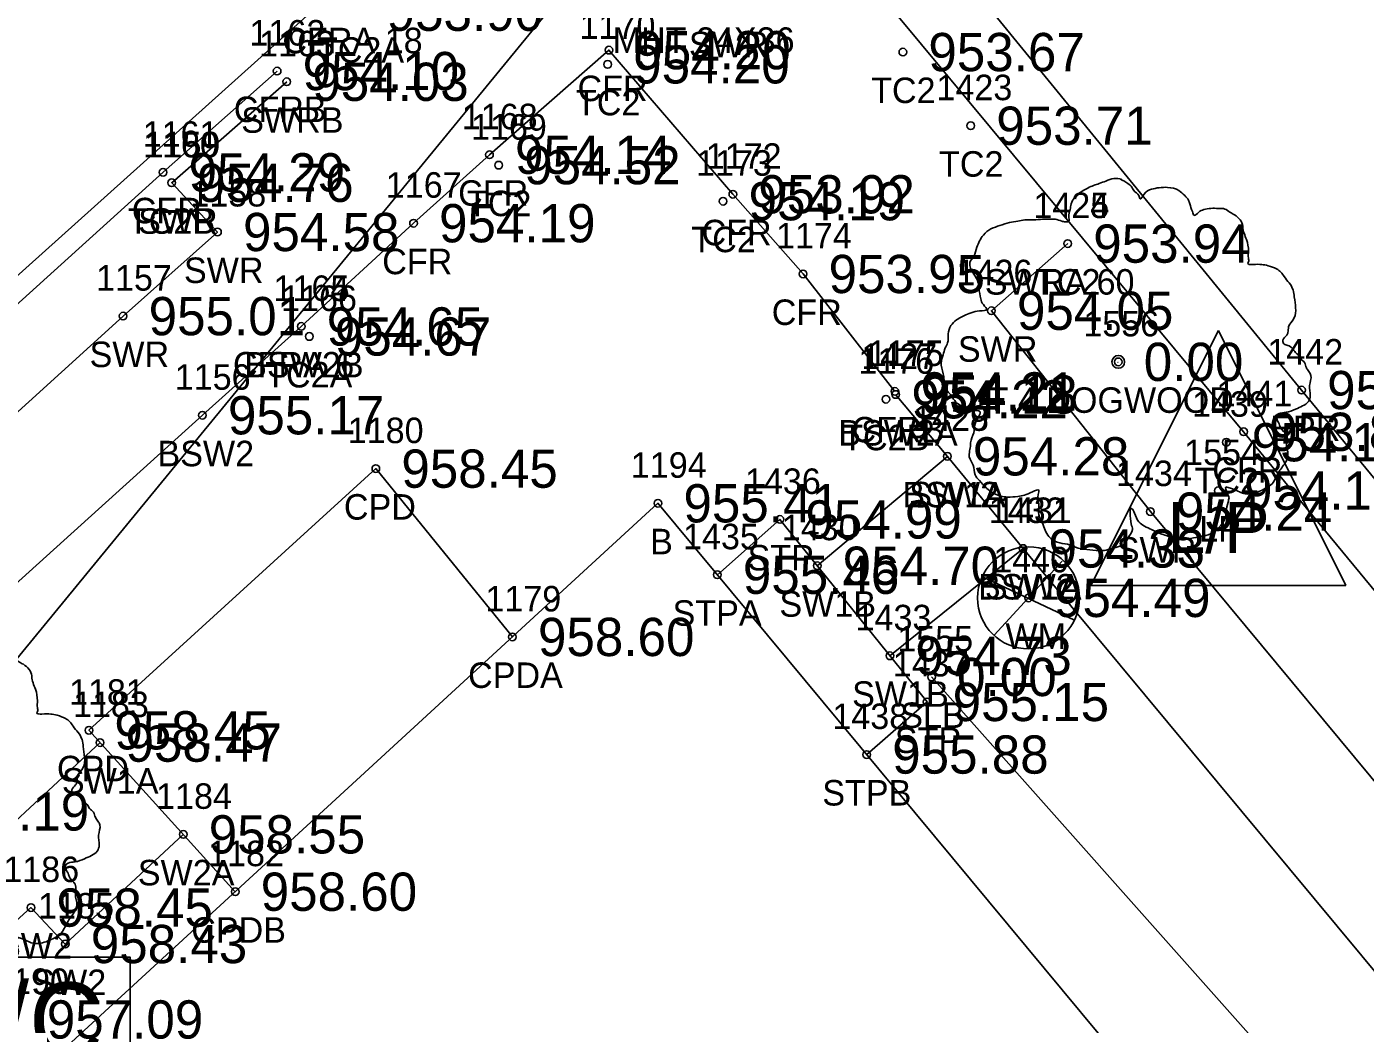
# Model space of a CAD drawing. Extents: x 1575382 to 1578175, y 1099175 to 1101955.
# Drawn here: x 1576383.7 to 1576436.2, y 1099534.1 to 1099573.3 of the extents above; entities that cross this region are included whole.
import ezdxf

# ---------------------------------------------------------------- set-up
doc = ezdxf.new("R2010")
doc.units = 0
for name, color, linetype in [('RD_EX_Bldg', 7, 'Continuous'), ('RD_EX_Bldg_txCode', 7, 'Continuous'), ('RD_EX_BldgApp', 7, 'Continuous'), ('RD_EX_BldgApp_txCode', 7, 'Continuous'), ('RD_EX_Conc', 7, 'Continuous'), ('RD_EX_Conc_txCode', 7, 'Continuous'), ('RD_EX_DR_Pipe', 7, 'Continuous'), ('RD_EX_Road', 7, 'Continuous'), ('RD_EX_Road_txCode', 7, 'Continuous'), ('RD_EX_TX_Bldg_ELEV', 7, 'Continuous'), ('RD_EX_TX_BldgApp_ELEV', 7, 'Continuous'), ('RD_EX_TX_Conc_ELEV', 7, 'Continuous'), ('RD_EX_TX_Road_ELEV', 7, 'Continuous'), ('RD_EX_TX_UT_ELEV', 7, 'Continuous'), ('RD_EX_TX_VEG_ELEV', 7, 'Continuous'), ('RD_EX_UT', 7, 'Continuous'), ('RD_EX_UT_txCode', 7, 'Continuous'), ('RD_EX_VEG', 7, 'Continuous'), ('RD_EX_VEG_txCode', 7, 'Continuous'), ('RD_HC_Data', 7, 'Continuous'), ('RD_SMD_Locator', 7, 'Continuous')]:
    doc.layers.add(name, color=color, linetype=linetype)

msp = doc.modelspace()

# ---------------------------------------------------------------- linework, layer by layer
at = {"layer": 'RD_EX_Bldg'}
msp.add_lwpolyline([(1576370.236, 1099519.441), (1576408.464, 1099554.564), (1576474.835, 1099474.683), (1576436.607, 1099439.56), (1576370.236, 1099519.441)], dxfattribs=at)
at = {"layer": 'RD_EX_BldgApp'}
msp.add_lwpolyline([(1576378.763, 1099531.771), (1576378.763, 1099536.771), (1576387.763, 1099536.771), (1576387.763, 1099531.771)], close=True, dxfattribs=at)
at = {"layer": 'RD_EX_Conc'}
for p, q in [((1576419.814, 1099556.405), (1576414.709, 1099552.116)), ((1576422.781, 1099552.791), (1576417.559, 1099548.583)), ((1576386.586, 1099545.179), (1576375.696, 1099535.084))]:
    msp.add_line(p, q, dxfattribs=at)
for points in [[(1576396.555, 1099574.211), (1576400.936, 1099578.265), (1576405.401, 1099581.448), (1576408.355, 1099582.386), (1576411.098, 1099581.536), (1576412.484, 1099580.157), (1576412.484, 1099580.157), (1576431.432, 1099557.367), (1576462.577, 1099519.628), (1576495.36, 1099480.143), (1576526.299, 1099442.62), (1576558.034, 1099404.431)], [(1576394.475, 1099561.498), (1576398.879, 1099565.547), (1576401.858, 1099568.231), (1576406.54, 1099572.333), (1576411.401, 1099566.681), (1576414.155, 1099563.556), (1576417.757, 1099558.95)], [(1576365.744, 1099546.452), (1576389.058, 1099567.543), (1576393.531, 1099571.514)], [(1576367.848, 1099544.074), (1576387.491, 1099561.904), (1576391.192, 1099565.202), (1576389.395, 1099567.132), (1576393.909, 1099571.093)], [(1576424.533, 1099564.747), (1576421.542, 1099562.114), (1576427.773, 1099554.238), (1576491.404, 1099477.631), (1576522.921, 1099439.594), (1576554.463, 1099401.183)], [(1576371.157, 1099540.455), (1576390.601, 1099558.016), (1576394.475, 1099561.498)], [(1576417.786, 1099558.83), (1576419.814, 1099556.405), (1576422.781, 1099552.791), (1576443.67, 1099527.669), (1576447.395, 1099523.041), (1576450.38, 1099519.359), (1576454.576, 1099514.356), (1576470.777, 1099494.842), (1576474.004, 1099490.994), (1576488.019, 1099473.929), (1576497.437, 1099462.536), (1576500.625, 1099458.759), (1576516.675, 1099439.273), (1576520.688, 1099434.463), (1576523.681, 1099430.77), (1576527.926, 1099425.882), (1576541.663, 1099409.22), (1576544.521, 1099405.702), (1576551.21, 1099397.688)], [(1576402.759, 1099549.323), (1576397.401, 1099555.923), (1576386.148, 1099545.662), (1576391.886, 1099539.333)], [(1576410.793, 1099551.761), (1576413.245, 1099553.93), (1576419.02, 1099546.773), (1576416.65, 1099544.712)], [(1576389.847, 1099541.582), (1576385.223, 1099537.281), (1576383.878, 1099538.711), (1576376.51, 1099532.017)]]:
    msp.add_lwpolyline(points, dxfattribs=at)
at = {"layer": 'RD_EX_DR_Pipe'}
msp.add_lwpolyline([(1576364.841, 1099525.95), (1576408.84, 1099579.579), (1576408.84, 1099579.579), (1576384.131, 1099602.876), (1576384.131, 1099602.876), (1576335.971, 1099659.822), (1576335.971, 1099659.822), (1576168.711, 1099756.104)], dxfattribs=at)
at = {"layer": 'RD_EX_Road'}
msp.add_lwpolyline([(1576365.091, 1099547.103), (1576400.456, 1099578.873), (1576404.992, 1099582.283), (1576408.268, 1099583.268), (1576411.469, 1099582.29), (1576413.119, 1099580.849), (1576414.82, 1099582.112), (1576433.704, 1099559.004), (1576464.951, 1099521.111), (1576497.797, 1099481.911), (1576528.729, 1099444.459), (1576560.009, 1099406.61)], dxfattribs=at)
at = {"layer": 'RD_EX_UT'}
for p, q in [((1576425.445, 1099551.337), (1576430.445, 1099561.337)), ((1576430.445, 1099561.337), (1576435.445, 1099551.337)), ((1576421.646, 1099549.396), (1576424.314, 1099552.293)), ((1576421.165, 1099551.691), (1576424.796, 1099549.979)), ((1576425.445, 1099551.337), (1576435.445, 1099551.337))]:
    msp.add_line(p, q, dxfattribs=at)
msp.add_circle((1576422.998, 1099550.854), 2, dxfattribs=at)
at = {"layer": 'RD_EX_VEG'}
msp.add_line((1576437.686, 1099526.954), (1576419.195, 1099547.753), dxfattribs=at)
for centre, radius in [((1576426.515, 1099560.11), 0.25), ((1576426.502, 1099560.091), 0.0001)]:
    msp.add_circle(centre, radius, dxfattribs=at)
for points in [[(1576426.647, 1099567.277), (1576426.347, 1099567.302), (1576426.022, 1099567.202), (1576425.772, 1099567.102), (1576425.547, 1099567.027), (1576425.322, 1099566.927), (1576425.022, 1099566.753), (1576424.798, 1099566.553), (1576424.673, 1099566.303), (1576424.623, 1099566.078), (1576424.573, 1099565.803), (1576424.573, 1099565.628), (1576424.448, 1099565.603), (1576424.298, 1099565.628), (1576424.048, 1099565.703), (1576423.798, 1099565.703), (1576423.548, 1099565.703), (1576423.198, 1099565.678), (1576422.848, 1099565.678), (1576422.574, 1099565.628), (1576422.249, 1099565.578), (1576421.874, 1099565.453), (1576421.524, 1099565.328), (1576421.224, 1099565.078), (1576420.974, 1099564.603), (1576420.849, 1099564.254), (1576420.699, 1099564.004), (1576420.849, 1099563.554), (1576421.024, 1099563.204), (1576421.049, 1099563.004), (1576421.124, 1099562.579), (1576421.224, 1099562.354), (1576421.349, 1099562.154), (1576421.274, 1099562.13), (1576420.899, 1099562.08), (1576420.599, 1099561.98), (1576420.175, 1099561.755), (1576419.95, 1099561.53), (1576419.85, 1099561.205), (1576419.825, 1099560.855), (1576419.725, 1099560.655), (1576419.65, 1099560.38), (1576419.625, 1099560.305), (1576419.575, 1099559.98), (1576419.675, 1099559.531), (1576419.7, 1099559.181), (1576419.825, 1099558.956), (1576419.975, 1099558.781), (1576420.15, 1099558.531), (1576420.549, 1099558.306), (1576420.874, 1099558.206), (1576421.074, 1099558.181), (1576420.899, 1099557.681), (1576420.849, 1099557.332), (1576420.724, 1099556.932), (1576420.724, 1099556.857), (1576420.674, 1099556.382), (1576420.824, 1099556.057), (1576420.899, 1099555.682), (1576421.074, 1099555.457), (1576421.349, 1099555.158), (1576421.674, 1099554.933), (1576422.174, 1099554.808), (1576422.574, 1099554.833), (1576423.148, 1099555.008), (1576423.398, 1099555.083), (1576423.373, 1099554.908), (1576423.398, 1099554.533), (1576423.398, 1099554.108), (1576423.548, 1099553.783), (1576423.648, 1099553.508), (1576423.798, 1099553.258), (1576424.123, 1099553.034), (1576424.523, 1099552.959), (1576424.947, 1099552.809), (1576425.397, 1099552.734), (1576425.897, 1099552.709), (1576426.497, 1099552.859), (1576426.772, 1099552.984), (1576426.872, 1099553.158), (1576427.072, 1099553.533), (1576427.022, 1099553.758), (1576427.047, 1099554.358), (1576427.146, 1099554.183), (1576427.321, 1099553.833), (1576427.821, 1099553.533), (1576428.221, 1099553.358), (1576428.696, 1099553.208), (1576428.996, 1099553.133), (1576429.47, 1099553.208), (1576429.845, 1099553.283), (1576430.22, 1099553.408), (1576430.52, 1099553.683), (1576430.695, 1099553.958), (1576430.745, 1099554.233), (1576430.82, 1099554.608), (1576430.87, 1099554.783)], [(1576430.87, 1099554.783), (1576430.795, 1099554.958), (1576430.745, 1099555.208), (1576430.82, 1099555.183), (1576430.995, 1099555.133), (1576431.27, 1099555.008), (1576431.495, 1099554.933), (1576431.819, 1099554.958), (1576432.094, 1099555.058), (1576432.544, 1099555.333), (1576432.819, 1099555.807), (1576433.094, 1099556.207), (1576433.169, 1099556.532), (1576433.119, 1099556.757), (1576433.094, 1099557.257), (1576432.894, 1099557.507), (1576432.844, 1099557.631), (1576432.744, 1099558.031), (1576432.819, 1099558.081), (1576433.094, 1099558.131), (1576433.469, 1099558.256), (1576433.744, 1099558.381), (1576433.969, 1099558.556), (1576434.043, 1099558.781), (1576434.019, 1099559.181), (1576434.068, 1099559.581), (1576433.994, 1099559.731), (1576433.894, 1099559.88), (1576433.819, 1099560.08), (1576433.669, 1099560.23), (1576433.569, 1099560.38), (1576433.469, 1099560.48), (1576433.344, 1099560.63), (1576433.169, 1099560.755), (1576433.019, 1099560.805), (1576432.969, 1099560.955), (1576433.119, 1099561.155), (1576433.169, 1099561.255), (1576433.194, 1099561.48), (1576433.419, 1099561.83), (1576433.469, 1099562.229), (1576433.419, 1099562.654), (1576433.369, 1099562.929), (1576433.219, 1099563.204), (1576433.019, 1099563.454), (1576432.894, 1099563.629), (1576432.719, 1099563.754), (1576432.394, 1099563.879), (1576432.144, 1099563.929), (1576431.794, 1099563.929), (1576431.595, 1099563.979), (1576431.62, 1099564.029), (1576431.62, 1099564.179), (1576431.62, 1099564.454), (1576431.545, 1099564.903), (1576431.395, 1099565.403), (1576431.395, 1099565.428), (1576431.295, 1099565.678), (1576431.07, 1099565.878), (1576430.895, 1099565.978), (1576430.695, 1099566.103), (1576430.445, 1099566.128), (1576430.145, 1099566.128), (1576429.87, 1099566.078), (1576429.67, 1099565.978), (1576429.495, 1099565.853), (1576429.42, 1099566.003), (1576429.321, 1099566.303), (1576429.271, 1099566.453), (1576429.121, 1099566.628), (1576428.896, 1099566.827), (1576428.446, 1099566.952), (1576427.821, 1099566.877), (1576427.521, 1099566.678), (1576427.371, 1099566.503), (1576427.321, 1099566.628), (1576427.121, 1099566.827), (1576427.022, 1099567.002), (1576426.847, 1099567.127), (1576426.697, 1099567.227), (1576426.597, 1099567.277)], [(1576383.38, 1099537.154), (1576383.305, 1099537.329), (1576383.255, 1099537.578), (1576383.33, 1099537.553), (1576383.505, 1099537.503), (1576383.78, 1099537.378), (1576384.005, 1099537.304), (1576384.33, 1099537.329), (1576384.605, 1099537.428), (1576385.055, 1099537.703), (1576385.33, 1099538.178), (1576385.604, 1099538.578), (1576385.679, 1099538.903), (1576385.629, 1099539.128), (1576385.604, 1099539.627), (1576385.404, 1099539.877), (1576385.354, 1099540.002), (1576385.255, 1099540.402), (1576385.33, 1099540.452), (1576385.604, 1099540.502), (1576385.979, 1099540.627), (1576386.254, 1099540.752), (1576386.479, 1099540.927), (1576386.554, 1099541.152), (1576386.529, 1099541.552), (1576386.579, 1099541.951), (1576386.504, 1099542.101), (1576386.404, 1099542.251), (1576386.329, 1099542.451), (1576386.179, 1099542.601), (1576386.079, 1099542.751), (1576385.979, 1099542.851), (1576385.854, 1099543.001), (1576385.679, 1099543.126), (1576385.529, 1099543.176), (1576385.479, 1099543.326), (1576385.629, 1099543.526), (1576385.679, 1099543.626), (1576385.704, 1099543.851), (1576385.929, 1099544.2), (1576385.979, 1099544.6), (1576385.929, 1099545.025), (1576385.879, 1099545.3), (1576385.729, 1099545.575), (1576385.529, 1099545.825), (1576385.404, 1099546), (1576385.23, 1099546.125), (1576384.905, 1099546.25), (1576384.655, 1099546.3), (1576384.305, 1099546.3), (1576384.105, 1099546.35), (1576384.13, 1099546.4), (1576384.13, 1099546.549), (1576384.13, 1099546.824), (1576384.055, 1099547.274), (1576383.905, 1099547.774), (1576383.905, 1099547.799), (1576383.805, 1099548.049), (1576383.58, 1099548.249), (1576383.405, 1099548.349), (1576383.205, 1099548.474), (1576382.956, 1099548.499), (1576382.656, 1099548.499), (1576382.381, 1099548.449), (1576382.181, 1099548.349), (1576382.006, 1099548.224), (1576381.931, 1099548.374), (1576381.831, 1099548.674), (1576381.781, 1099548.823), (1576381.631, 1099548.998), (1576381.406, 1099549.198), (1576380.956, 1099549.323), (1576380.332, 1099549.248), (1576380.032, 1099549.048), (1576379.882, 1099548.873), (1576379.832, 1099548.998), (1576379.632, 1099549.198), (1576379.532, 1099549.373), (1576379.357, 1099549.498), (1576379.207, 1099549.598), (1576379.107, 1099549.648)]]:
    msp.add_spline(points, degree=3, dxfattribs=at)
at = {"layer": 'RD_SMD_Locator'}
for centre in [(1576406.54, 1099572.333), (1576418.068, 1099572.258), (1576393.531, 1099571.514), (1576406.493, 1099571.776), (1576393.909, 1099571.093), (1576420.731, 1099569.371), (1576401.858, 1099568.231), (1576402.219, 1099567.823), (1576389.058, 1099567.543), (1576389.395, 1099567.132), (1576389.395, 1099567.132), (1576411.019, 1099566.41), (1576411.401, 1099566.681), (1576391.192, 1099565.202), (1576398.879, 1099565.547), (1576424.533, 1099564.747), (1576424.533, 1099564.747), (1576414.155, 1099563.556), (1576421.542, 1099562.114), (1576387.491, 1099561.904), (1576394.475, 1099561.498), (1576394.475, 1099561.498), (1576394.794, 1099561.105), (1576426.515, 1099560.11), (1576417.757, 1099558.95), (1576417.786, 1099558.83), (1576433.704, 1099559.004), (1576417.405, 1099558.642), (1576390.601, 1099558.016), (1576431.432, 1099557.367), (1576430.752, 1099556.958), (1576419.814, 1099556.405), (1576419.814, 1099556.405), (1576397.401, 1099555.923), (1576430.445, 1099555.061), (1576408.464, 1099554.564), (1576427.773, 1099554.238), (1576413.245, 1099553.93), (1576422.781, 1099552.791), (1576422.781, 1099552.791), (1576414.709, 1099552.116), (1576410.793, 1099551.761), (1576422.998, 1099550.854), (1576402.759, 1099549.323), (1576417.559, 1099548.583), (1576419.195, 1099547.753), (1576419.02, 1099546.773), (1576386.148, 1099545.662), (1576386.586, 1099545.179), (1576416.65, 1099544.712), (1576389.847, 1099541.582), (1576391.886, 1099539.333), (1576383.878, 1099538.711), (1576385.223, 1099537.281)]:
    msp.add_circle(centre, 0.15, dxfattribs=at)

# ---------------------------------------------------------------- texts
at = {"layer": 'RD_EX_Bldg_txCode'}
for s, p in [('1194', (1576407.401, 1099555.564)), ('B', (1576408.157, 1099552.564))]:
    msp.add_text(s, height=1, dxfattribs=at).set_placement(p)
at = {"layer": 'RD_EX_BldgApp'}
msp.add_text('A/C', height=3, dxfattribs=at).set_placement((1576380.009, 1099532.775))
at = {"layer": 'RD_EX_BldgApp_txCode'}
msp.add_text('1190', height=1, dxfattribs=at).set_placement((1576382.395, 1099535.323))
at = {"layer": 'RD_EX_Conc_txCode'}
for s, p in [('1170', (1576405.39, 1099572.776)), ('1162', (1576392.444, 1099572.514)), ('CFRA 18', (1576393.736, 1099572.211)), ('1163', (1576392.822, 1099572.093)), ('TC2A', (1576395.092, 1099571.84)), ('SWR', (1576409.678, 1099572.055)), ('CFR', (1576405.311, 1099570.333)), ('TC2', (1576416.824, 1099570.258)), ('1423', (1576419.385, 1099570.371)), ('CFRB', (1576391.83, 1099569.514)), ('TC2', (1576405.249, 1099569.776)), ('SWRB', (1576392.122, 1099569.093)), ('1168', (1576400.771, 1099569.231)), ('1161', (1576388.255, 1099568.543)), ('1169', (1576401.132, 1099568.823)), ('1160', (1576388.269, 1099568.132)), ('1159', (1576388.332, 1099568.132)), ('1172', (1576410.338, 1099567.681)), ('1173', (1576409.956, 1099567.41)), ('TC2', (1576419.487, 1099567.371)), ('1167', (1576397.792, 1099566.547)), ('1158', (1576390.129, 1099566.202)), ('CFR', (1576400.629, 1099566.231)), ('CFR', (1576387.829, 1099565.543)), ('TC2', (1576400.975, 1099565.823)), ('1424', (1576423.186, 1099565.747)), ('1425', (1576423.186, 1099565.747)), ('TC2B', (1576387.678, 1099565.132)), ('SWR', (1576388.08, 1099565.132)), ('TC2', (1576409.774, 1099564.41)), ('CFR', (1576410.173, 1099564.681)), ('1174', (1576413.092, 1099564.556)), ('CFR', (1576397.651, 1099563.547)), ('1157', (1576386.428, 1099562.904)), ('SWR', (1576389.877, 1099563.202)), ('1426', (1576420.172, 1099563.114)), ('SWRA 60', (1576421.281, 1099562.747)), ('TC2', (1576423.289, 1099562.747)), ('1164', (1576393.388, 1099562.498)), ('1165', (1576393.388, 1099562.498)), ('1166', (1576393.684, 1099562.105)), ('CFR', (1576412.926, 1099561.556)), ('SWR', (1576420.227, 1099560.114)), ('SWR', (1576386.176, 1099559.904)), ('1176', (1576416.319, 1099559.642)), ('1427', (1576416.439, 1099559.83)), ('1175', (1576416.694, 1099559.95)), ('1156', (1576389.515, 1099559.016)), ('CFRA 6', (1576391.798, 1099559.498)), ('BSW2B', (1576392.239, 1099559.498)), ('TC2A', (1576393.062, 1099559.105)), ('1441', (1576430.369, 1099558.367)), ('1439', (1576429.405, 1099557.958)), ('1180', (1576396.299, 1099556.923)), ('CFRB', (1576416.056, 1099556.95)), ('1428', (1576418.467, 1099557.405)), ('1429', (1576418.467, 1099557.405)), ('BSW2A', (1576415.534, 1099556.83)), ('TC2B', (1576415.689, 1099556.642)), ('BSW2', (1576388.837, 1099556.016)), ('CFR', (1576430.203, 1099555.367)), ('1436', (1576411.874, 1099554.93)), ('1434', (1576426.426, 1099555.238)), ('TC2', (1576429.508, 1099554.958)), ('BSW2', (1576418.05, 1099554.405)), ('SW1A', (1576418.317, 1099554.405)), ('CPD', (1576396.149, 1099553.923)), ('1432', (1576421.435, 1099553.791)), ('1431', (1576421.718, 1099553.791)), ('1435', (1576409.447, 1099552.761)), ('1430', (1576413.323, 1099553.116)), ('SWR', (1576426.458, 1099552.238)), ('STP', (1576411.977, 1099551.93)), ('BSW2', (1576421.017, 1099550.791)), ('SW1A', (1576421.285, 1099550.791)), ('1179', (1576401.696, 1099550.323)), ('SW1B', (1576413.228, 1099550.116)), ('STPA', (1576409.037, 1099549.761)), ('1433', (1576416.213, 1099549.583)), ('1437', (1576417.674, 1099547.773)), ('CPDA', (1576401.019, 1099547.323)), ('1181', (1576385.368, 1099546.662)), ('SW1B', (1576416.079, 1099546.583)), ('1183', (1576385.523, 1099546.179)), ('1438', (1576415.303, 1099545.712)), ('STP', (1576417.752, 1099544.773)), ('CPD', (1576384.896, 1099543.662)), ('SW1A', (1576385.09, 1099543.179)), ('1184', (1576388.784, 1099542.582)), ('STPB', (1576414.909, 1099542.712)), ('1182', (1576390.823, 1099540.333)), ('1186', (1576382.791, 1099539.711)), ('SW2A', (1576388.067, 1099539.582)), ('1185', (1576384.16, 1099538.281)), ('CPDB', (1576390.162, 1099537.333)), ('SW2', (1576382.586, 1099536.711)), ('SW2', (1576383.932, 1099535.281))]:
    msp.add_text(s, height=1, dxfattribs=at).set_placement(p)
at = {"layer": 'RD_EX_Road_txCode'}
for s, p in [('1442', (1576432.358, 1099560.004)), ('EPR', (1576432.476, 1099557.004))]:
    msp.add_text(s, height=1, dxfattribs=at).set_placement(p)
at = {"layer": 'RD_EX_TX_Bldg_ELEV'}
msp.add_text('955.41', height=1.5, dxfattribs=at).set_placement((1576409.464, 1099553.814))
at = {"layer": 'RD_EX_TX_BldgApp_ELEV'}
msp.add_text('957.09', height=1.5, dxfattribs=at).set_placement((1576384.498, 1099533.573))
at = {"layer": 'RD_EX_TX_Conc_ELEV'}
for s, p in [('953.90', (1576397.824, 1099573.09)), ('954.20', (1576407.54, 1099571.583)), ('953.67', (1576419.068, 1099571.508)), ('954.10', (1576394.531, 1099570.764)), ('954.20', (1576407.493, 1099571.026)), ('954.03', (1576394.909, 1099570.343)), ('953.71', (1576421.731, 1099568.621)), ('954.14', (1576402.858, 1099567.481)), ('954.52', (1576403.219, 1099567.073)), ('954.29', (1576390.058, 1099566.793)), ('954.76', (1576390.395, 1099566.382)), ('954.76', (1576390.395, 1099566.382)), ('953.92', (1576412.401, 1099565.931)), ('954.19', (1576412.019, 1099565.66)), ('954.58', (1576392.192, 1099564.452)), ('954.19', (1576399.879, 1099564.797)), ('953.94', (1576425.533, 1099563.997)), ('953.94', (1576425.533, 1099563.997)), ('953.95', (1576415.155, 1099562.806)), ('955.01', (1576388.491, 1099561.154)), ('954.05', (1576422.542, 1099561.364)), ('954.65', (1576395.475, 1099560.748)), ('954.65', (1576395.475, 1099560.748)), ('954.67', (1576395.794, 1099560.355)), ('954.21', (1576418.757, 1099558.2)), ('954.18', (1576418.786, 1099558.08)), ('954.22', (1576418.405, 1099557.892)), ('955.17', (1576391.601, 1099557.266)), ('953.82', (1576432.432, 1099556.617)), ('954.16', (1576431.752, 1099556.208)), ('954.28', (1576420.814, 1099555.655)), ('954.28', (1576420.814, 1099555.655)), ('958.45', (1576398.401, 1099555.173)), ('954.24', (1576428.773, 1099553.488)), ('954.99', (1576414.245, 1099553.18)), ('954.33', (1576423.781, 1099552.041)), ('954.33', (1576423.781, 1099552.041)), ('954.70', (1576415.709, 1099551.366)), ('955.46', (1576411.793, 1099551.011)), ('958.60', (1576403.759, 1099548.573)), ('954.73', (1576418.559, 1099547.833)), ('955.15', (1576420.02, 1099546.023)), ('958.45', (1576387.148, 1099544.912)), ('958.47', (1576387.586, 1099544.429)), ('955.88', (1576417.65, 1099543.962)), ('958.55', (1576390.847, 1099540.832)), ('958.60', (1576392.886, 1099538.583)), ('958.45', (1576384.878, 1099537.961)), ('958.43', (1576386.223, 1099536.531))]:
    msp.add_text(s, height=1.5, dxfattribs=at).set_placement(p)
at = {"layer": 'RD_EX_TX_Road_ELEV'}
msp.add_text('954.08', height=1.5, dxfattribs=at).set_placement((1576434.704, 1099558.254))
at = {"layer": 'RD_EX_TX_UT_ELEV'}
for s, p in [('954.18', (1576431.445, 1099554.311)), ('954.49', (1576423.998, 1099550.104))]:
    msp.add_text(s, height=1.5, dxfattribs=at).set_placement(p)
at = {"layer": 'RD_EX_TX_VEG_ELEV'}
for s, p in [('0.00', (1576427.515, 1099559.36)), ('0.00', (1576420.195, 1099547.003)), ('957.19', (1576380.025, 1099541.731))]:
    msp.add_text(s, height=1.5, dxfattribs=at).set_placement(p)
at = {"layer": 'RD_EX_UT'}
msp.add_text('L/P', height=2, dxfattribs=at).set_placement((1576428.436, 1099552.618))
at = {"layer": 'RD_EX_UT_txCode'}
for s, p in [('MHT 24X36', (1576406.687, 1099572.227)), ('1554', (1576429.098, 1099556.061)), ('LP', (1576429.689, 1099553.061)), ('1440', (1576421.612, 1099551.854)), ('WM', (1576422.093, 1099548.854))]:
    msp.add_text(s, height=1, dxfattribs=at).set_placement(p)
at = {"layer": 'RD_EX_VEG_txCode'}
for s, p in [('1556', (1576425.145, 1099561.11)), ('T 4 DOGWOOD', (1576421.389, 1099558.11)), ('1555', (1576417.848, 1099548.753)), ('SLB', (1576417.966, 1099545.753))]:
    msp.add_text(s, height=1, dxfattribs=at).set_placement(p)
at = {"layer": 'RD_HC_Data'}
msp.add_text('N 47%%d 34\' 54" E', height=6, rotation=42.4183, dxfattribs=at).set_placement((1576360.115, 1099562.699))

doc.saveas('drawing.dxf')
